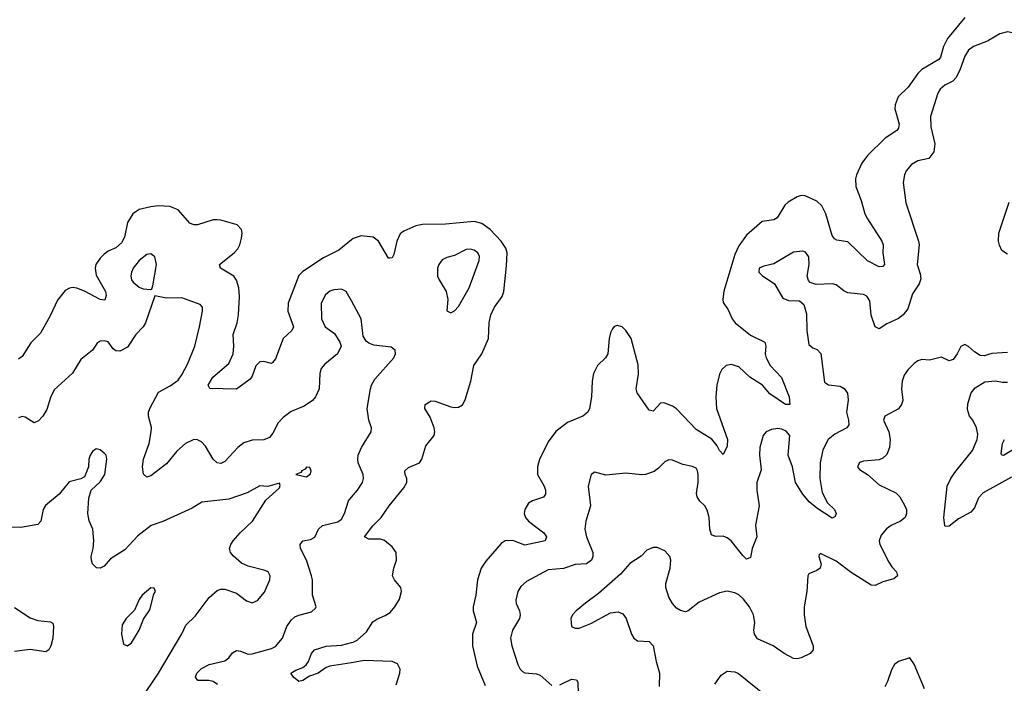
# Model space of a CAD drawing. Header units: inches. Extents: x 1771504 to 1971212, y 471788 to 643615.
# Tile 374 of 587: x 1858296 to 1863353, y 586698 to 590107. Entities that reach past the tile are written whole.
import ezdxf

# ---------------------------------------------------------------- set-up
doc = ezdxf.new("R2010")
doc.units = ezdxf.units.IN
doc.header["$MEASUREMENT"] = 0
for name, color, linetype in [('B8558', 7, 'Continuous'), ('B8568', 7, 'Continuous'), ('B8569', 7, 'Continuous')]:
    doc.layers.add(name, color=color, linetype=linetype)

msp = doc.modelspace()

# ---------------------------------------------------------------- linework, layer by layer
at = {"layer": 'B8558', "color": 5}
for points, elevation in [([(1860000, 588975.5), (1859936.4, 588923.6), (1859856.6, 588883.4), (1859750, 588813.7), (1859730, 588792.8), (1859674.5, 588650), (1859673.8, 588610), (1859702, 588530), (1859694.9, 588510), (1859649, 588470), (1859610, 588365.6), (1859594.2, 588345.8), (1859590, 588341.3), (1859550, 588351.1), (1859530, 588349.7), (1859510, 588329.6), (1859490, 588276.2), (1859479.5, 588260.5), (1859410, 588209.6), (1859272.3, 588212.3), (1859263.6, 588230), (1859287.6, 588270), (1859370, 588341.3), (1859392.2, 588390), (1859396.5, 588430), (1859392.4, 588490), (1859413.5, 588550), (1859419.6, 588590), (1859425.1, 588685.1), (1859422, 588730), (1859410, 588769.6), (1859396, 588790), (1859328, 588830), (1859323, 588850), (1859398, 588910), (1859416.1, 588930), (1859427.8, 588950), (1859435.5, 588984.5), (1859439.3, 589010), (1859436.4, 589030), (1859412.6, 589052.6), (1859330, 589077.7), (1859310, 589079.7), (1859290, 589078.3), (1859210, 589053.3), (1859190, 589053.5), (1859170, 589061.3), (1859109.7, 589130), (1859067.2, 589147.2), (1859010, 589150.5), (1858970, 589145.7), (1858910, 589131.4), (1858876.9, 589110), (1858850, 589065.1), (1858835, 588990), (1858820, 588960), (1858790, 588935.4), (1858750, 588917.3), (1858730, 588902.5), (1858710, 588882.1), (1858688.3, 588850), (1858683.4, 588830), (1858690, 588794.3), (1858736.5, 588710), (1858740.4, 588690), (1858733, 588667), (1858710, 588669.9), (1858630, 588712.4), (1858590, 588727.2), (1858570, 588730.9), (1858551.5, 588728.5), (1858530, 588715.8), (1858490, 588666), (1858453.8, 588586.2), (1858403.9, 588496.1), (1858353.3, 588446.7), (1858310, 588376.3), (1858290, 588363.5)], 320), ([(1860000, 588662.5), (1859974, 588710), (1859950, 588722), (1859910, 588718.7), (1859890, 588712), (1859866.4, 588693.6), (1859844.7, 588650), (1859846.5, 588570), (1859866, 588530), (1859914.1, 588494.1), (1859940.4, 588450), (1859946.7, 588430), (1859928.4, 588390), (1859862.8, 588337.2), (1859845.2, 588314.8), (1859837.3, 588290), (1859833.7, 588210), (1859815.3, 588170), (1859799.5, 588150), (1859758, 588122), (1859690, 588093.5), (1859650, 588064), (1859624.1, 588035.9), (1859597.3, 587982.7), (1859578.7, 587961.3), (1859550.7, 587949.3), (1859490, 587946.1), (1859447.1, 587933), (1859416.1, 587910), (1859350, 587837.4), (1859330, 587826.9), (1859310, 587829.7), (1859290, 587849.6), (1859250, 587916.2), (1859230, 587938.7), (1859210, 587948.2), (1859190, 587949.7), (1859148.8, 587930), (1859103.1, 587890), (1859050, 587825.1), (1858970, 587763.6), (1858950, 587757), (1858931.6, 587771.6), (1858926.8, 587810), (1858932.4, 587850), (1858961, 587930), (1858971.8, 587990), (1858972.7, 588012.7), (1858957.2, 588070), (1858957.7, 588090), (1858964.4, 588110), (1859010, 588193), (1859070, 588225.7), (1859110, 588254.9), (1859130, 588282.4), (1859159.7, 588340.3), (1859196.4, 588430), (1859220.3, 588530), (1859235.6, 588610), (1859234.7, 588630), (1859224, 588644), (1859130, 588678.5), (1859050, 588675.6), (1858990, 588688), (1858943.2, 588550), (1858930.7, 588529.3), (1858893.8, 588490), (1858850, 588425.1), (1858810, 588404.5), (1858790, 588406), (1858776.2, 588416.2), (1858750, 588452.7), (1858730, 588458), (1858710, 588455.1), (1858694.4, 588445.6), (1858670.3, 588409.7), (1858610, 588360.5), (1858568.5, 588291.5), (1858474.2, 588205.8), (1858454, 588166), (1858436.3, 588103.7), (1858416, 588070), (1858393.5, 588046.5), (1858370, 588036.3), (1858324.5, 588064.5), (1858310, 588068.5), (1858290, 588062.4)], 340), ([(1858914.5, 586610), (1859010, 586750.3), (1859128.6, 586951.4), (1859150, 586996.5), (1859197.1, 587042.9), (1859270, 587139.1), (1859310, 587174), (1859330, 587182), (1859350, 587180.7), (1859410, 587160.5), (1859461.2, 587121.2), (1859490, 587111.7), (1859517.5, 587122.5), (1859554.1, 587165.9), (1859581.1, 587230), (1859583, 587250), (1859571.8, 587270), (1859550, 587279.7), (1859470, 587298.7), (1859435.6, 587315.6), (1859392.6, 587352.6), (1859379.5, 587370), (1859374.5, 587390), (1859380.7, 587410), (1859393.6, 587430), (1859428.9, 587471.1), (1859492.8, 587530), (1859561.2, 587638.8), (1859630, 587702), (1859634.6, 587714.6), (1859630, 587726), (1859571.3, 587708.7), (1859530, 587712), (1859464.4, 587675.6), (1859370, 587643.5), (1859231.9, 587628.1), (1859182.6, 587597.4), (1859031.4, 587528.6), (1858971.5, 587508.5), (1858904, 587456), (1858836, 587384), (1858763.6, 587336.5), (1858730, 587298.7), (1858710, 587289.6), (1858691.4, 587291.4), (1858671, 587311), (1858665.1, 587330), (1858664.1, 587350), (1858673.8, 587390), (1858677.3, 587430), (1858671.7, 587490), (1858653.2, 587533.2), (1858645.6, 587570), (1858651.2, 587648.8), (1858664, 587690), (1858710, 587733), (1858734.5, 587770), (1858744.5, 587850), (1858740.9, 587870), (1858730, 587880.9), (1858710, 587897.2), (1858690, 587902), (1858670, 587888.7), (1858658.8, 587870), (1858650.8, 587849.2), (1858650.6, 587810), (1858630, 587758), (1858611.3, 587748.7), (1858550, 587732.7), (1858499.1, 587670), (1858429, 587611), (1858417.6, 587590), (1858404.9, 587530), (1858390, 587513.6), (1858301.6, 587498.4), (1858219.9, 587500.1)], 360), ([(1859312.2, 586692.2), (1859290, 586707.1), (1859267.9, 586712.1), (1859212, 586712), (1859199.5, 586730), (1859206.6, 586750), (1859230, 586772.9), (1859270, 586794.9), (1859350, 586813.8), (1859370, 586829.1), (1859390, 586854.6), (1859410, 586865.5), (1859430, 586862.8), (1859470, 586847.9), (1859490, 586849.1), (1859590, 586875.8), (1859610, 586886.5), (1859646.6, 586930), (1859668.2, 586990), (1859690, 587022.4), (1859710, 587039.1), (1859730, 587048), (1859795.1, 587064.9), (1859816, 587084), (1859819, 587090), (1859800.7, 587150), (1859799.7, 587230), (1859795.4, 587250), (1859769, 587330), (1859738.7, 587390), (1859736.3, 587410), (1859751.1, 587428.9), (1859790, 587437.3), (1859812.2, 587447.8), (1859831.1, 587490), (1859851.4, 587508.6), (1859930, 587527.5), (1859950, 587541.7), (1859964.8, 587570), (1859984.5, 587635.5), (1860000, 587653.7)], 340), ([(1858270, 587087.1), (1858350, 587033.4), (1858390, 587019.6), (1858454.1, 587014.1), (1858466.2, 587006.2), (1858470.3, 586990.3), (1858467, 586930), (1858456.5, 586890), (1858445.5, 586870), (1858430, 586859.7), (1858350, 586871.6), (1858270, 586861.8)], 360), ([(1860000, 586803.4), (1859890, 586785.4), (1859870, 586778.2), (1859830, 586749.1), (1859785.5, 586734.5), (1859750, 586712.3), (1859730, 586707.7), (1859703.5, 586730), (1859689.6, 586750), (1859714.5, 586765.5), (1859750, 586778.5), (1859767.2, 586792.8), (1859779.8, 586810), (1859795, 586850), (1859810, 586870.2), (1859870, 586888.3), (1859950, 586894.3), (1860000, 586906.8)], 320)]:
    msp.add_lwpolyline(points, dxfattribs=dict(at, elevation=elevation))
for points, elevation in [([(1858970, 588904.2), (1858950, 588900.4), (1858910, 588869.7), (1858879.1, 588830), (1858870.3, 588810), (1858867.8, 588790), (1858870.3, 588770.3), (1858878.6, 588758.5), (1858910, 588732.7), (1858930, 588723.8), (1858970, 588721), (1858975.5, 588724.5), (1858979.6, 588740.4), (1858999.2, 588850), (1858990, 588889.3)], 340), ([(1859770, 587808), (1859762, 587798), (1859744.7, 587790), (1859739.8, 587780.2), (1859714, 587770), (1859770, 587758), (1859790, 587774), (1859792.7, 587790), (1859787.3, 587807.3)], 360), ([(1858970, 587188), (1858925.5, 587150), (1858910, 587129), (1858885.8, 587074.2), (1858843, 587030), (1858822.3, 586997.7), (1858818.7, 586950), (1858830, 586898), (1858850, 586890.8), (1858870, 586904.9), (1858909.6, 586970), (1858932.9, 587027.1), (1858964.1, 587075.9), (1858984.7, 587155.3), (1858994, 587170), (1858987.3, 587187.3)], 380)]:
    msp.add_lwpolyline(points, close=True, dxfattribs=dict(at, elevation=elevation))
at = {"layer": 'B8568', "color": 5}
for points, elevation in [([(1863056.9, 590000), (1863041.5, 589970), (1863025.7, 589914.3), (1863017.4, 589902.6), (1862930, 589851.2), (1862909.7, 589830), (1862859.8, 589760.2), (1862808.1, 589710), (1862792.7, 589670), (1862791.6, 589650), (1862813.6, 589570), (1862810.7, 589549.3), (1862801.8, 589538.2), (1862740.8, 589499.2), (1862650, 589409.6), (1862620.9, 589370), (1862594, 589310), (1862589.2, 589290), (1862590.2, 589249.8), (1862618.8, 589178.8), (1862637.3, 589110), (1862650, 589083.2), (1862724.3, 588970), (1862731, 588950), (1862729.4, 588909.4), (1862738.7, 588850), (1862730, 588839.6), (1862710, 588837.6), (1862650, 588869), (1862550, 588966.4), (1862493.7, 588973.7), (1862481.5, 588981.5), (1862470, 588998.7), (1862436.3, 589110), (1862416.8, 589150), (1862390, 589174.5), (1862330, 589201.7), (1862310, 589203.5), (1862290, 589196.9), (1862243, 589170), (1862225.4, 589154.6), (1862186, 589090), (1862170, 589079.3), (1862110, 589069.8), (1862030, 588999.9), (1861990, 588945.5), (1861970, 588901.3), (1861912.7, 588712.7), (1861907.6, 588670), (1861910, 588654.8), (1861936, 588616), (1861954.9, 588570), (1861970.3, 588550), (1862050, 588486.2), (1862123.1, 588450), (1862128.2, 588430), (1862125.9, 588390), (1862130.3, 588369.7), (1862150.2, 588330), (1862209.4, 588269.4), (1862248.9, 588170), (1862251.7, 588130), (1862230, 588129.8), (1862150, 588185.6), (1862110.7, 588230), (1862046.9, 588270), (1861990, 588324.5), (1861950, 588336), (1861924.9, 588330), (1861903.2, 588310), (1861890, 588286.6), (1861876.9, 588230), (1861871.1, 588168.9), (1861874.6, 588110), (1861931.9, 587950), (1861930, 587916), (1861910, 587874), (1861890, 587893.3), (1861878.6, 587918.6), (1861851.5, 587951.5), (1861770, 588002.1), (1861670, 588107.4), (1861650, 588121), (1861610, 588137.6), (1861590, 588138), (1861550, 588095.1), (1861530, 588100.9), (1861467.2, 588190), (1861462.6, 588210), (1861474.8, 588285.2), (1861473.7, 588333.7), (1861436.8, 588470), (1861410, 588511.1), (1861390, 588529.7), (1861364.6, 588535.4), (1861350, 588531.6), (1861341.1, 588518.9), (1861330, 588498), (1861323.2, 588470), (1861316.9, 588390), (1861305.7, 588370), (1861264.4, 588330), (1861243.5, 588290), (1861236.5, 588250), (1861233.8, 588170), (1861223, 588110), (1861214, 588090), (1861189, 588071), (1861110, 588038), (1861050, 587990.8), (1861010, 587938.5), (1860966.7, 587846.7), (1860956.3, 587810), (1860956.6, 587770), (1860990.2, 587710), (1860997.7, 587690), (1860997.2, 587670), (1860986.4, 587653.6), (1860930, 587636), (1860910, 587622.4), (1860890.3, 587590), (1860888, 587570), (1860894.7, 587550), (1860910.2, 587530), (1860988, 587470), (1861002, 587450), (1860995.3, 587430), (1860890, 587407.8), (1860828.5, 587431.5), (1860790.2, 587429.8), (1860770, 587415.6), (1860690, 587326), (1860666.4, 587290), (1860647.8, 587230), (1860638.9, 587150), (1860626, 587090), (1860626.3, 587070), (1860642.1, 587010), (1860622.5, 586950), (1860621.5, 586890), (1860645.2, 586785.2), (1860687, 586687)], 320), ([(1863271.8, 590000), (1863270, 589998.9), (1863195.8, 589970), (1863170, 589950.9), (1863150, 589920.5), (1863126.8, 589853.2), (1863106, 589810), (1863089.5, 589790.5), (1863048.8, 589770), (1863024.2, 589750), (1863012, 589730), (1862973.5, 589610), (1862976.8, 589556.8), (1862995.9, 589470), (1862991.1, 589428.9), (1862965.4, 589394.6), (1862910, 589381.2), (1862876.2, 589363.8), (1862850, 589331.3), (1862841.6, 589310), (1862833.8, 589270), (1862847, 589167), (1862913.4, 588970), (1862916.5, 588950), (1862906.3, 588850), (1862921.8, 588801.8), (1862924.1, 588775.9), (1862916.1, 588750), (1862881.3, 588698.7), (1862858.2, 588621.8), (1862833.4, 588590), (1862810, 588572), (1862750, 588545.1), (1862710, 588519.3), (1862690, 588529), (1862670, 588588.7), (1862662.7, 588662.7), (1862647.2, 588687.2), (1862630, 588695.4), (1862550, 588704.2), (1862530, 588713.6), (1862490, 588744.7), (1862470.9, 588750.9), (1862387, 588747), (1862356.6, 588756.6), (1862347.6, 588767.6), (1862341.6, 588790), (1862352, 588850), (1862350, 588888.7), (1862332.3, 588912.3), (1862318.6, 588918.6), (1862270, 588913.5), (1862170, 588853.3), (1862118.6, 588841.5), (1862094, 588830), (1862093, 588810), (1862110, 588793), (1862173, 588750), (1862216.7, 588676.7), (1862244.7, 588664.7), (1862302, 588662), (1862324.1, 588644.1), (1862336.7, 588596.7), (1862339.6, 588510), (1862350, 588438), (1862370, 588420.5), (1862392.4, 588412.4), (1862411.4, 588391.4), (1862430, 588244.7), (1862450, 588230.7), (1862510, 588224.4), (1862531.7, 588211.7), (1862548.8, 588188.8), (1862551.7, 588151.7), (1862542.8, 588090), (1862553.8, 588050), (1862554.5, 588025.5), (1862545.3, 588010), (1862482.3, 587977.7), (1862449.2, 587950), (1862422.2, 587897.8), (1862407.4, 587830), (1862406.1, 587750), (1862417.6, 587677.6), (1862445, 587625), (1862480.9, 587590), (1862490.3, 587570), (1862484.9, 587555.1), (1862470, 587546.3), (1862390, 587598), (1862352, 587630), (1862318.7, 587670), (1862281.8, 587730), (1862266, 587810), (1862243.8, 587870), (1862251.9, 587970), (1862233.2, 587993.2), (1862210, 588002.9), (1862190, 588006), (1862157.6, 588002.4), (1862130.2, 587989.8), (1862114.9, 587970), (1862098, 587910), (1862096.5, 587870), (1862104.9, 587795.1), (1862082, 587730), (1862082.4, 587690), (1862093.8, 587610), (1862075, 587510), (1862082, 587450), (1862059.1, 587390), (1862050, 587344), (1862030, 587336.2), (1862010, 587354.7), (1861950, 587429.7), (1861930, 587445.1), (1861910, 587454.3), (1861870, 587451.5), (1861850, 587460.9), (1861841.4, 587490), (1861837.4, 587550), (1861828, 587588), (1861815.4, 587610), (1861790, 587633.3), (1861775.2, 587655.2), (1861772.2, 587672.2), (1861780.4, 587730), (1861780.4, 587770), (1861778, 587790), (1861770, 587803.7), (1861752.1, 587812.1), (1861702.4, 587822.4), (1861650, 587844.2), (1861630, 587846.3), (1861610, 587836.3), (1861577.7, 587802.3), (1861554.5, 587785.5), (1861510, 587771.1), (1861490, 587768.5), (1861410, 587776.5), (1861307.7, 587767.7), (1861250, 587782), (1861232, 587770), (1861216.3, 587710), (1861227.4, 587610), (1861203.6, 587530), (1861198.4, 587490), (1861207.6, 587450), (1861240.2, 587370), (1861240.7, 587350), (1861233.4, 587330), (1861207.8, 587312.2), (1861150, 587308.9), (1861090, 587286.8), (1861010, 587281.1), (1860899.8, 587220.2), (1860870, 587195.1), (1860854.2, 587170), (1860844.7, 587124.7), (1860846.9, 587106.9), (1860862.8, 587070), (1860866.5, 587050), (1860864, 587030), (1860827.9, 586970), (1860818, 586930), (1860824.7, 586890), (1860854.4, 586794.4), (1860866.3, 586770), (1860878.6, 586758.6), (1860891.2, 586751.2), (1860950, 586747.1), (1860970, 586739.6), (1861030, 586687.2)], 340), ([(1863370, 588902.3), (1863340.6, 588920.6), (1863328, 588948), (1863324, 588970), (1863325.6, 589010), (1863378.2, 589170)], 340), ([(1860000, 586906.8), (1860010, 586909.4), (1860030, 586919.2), (1860077.9, 586962.1), (1860110, 587012.9), (1860130, 587027.9), (1860174.2, 587045.8), (1860198.8, 587061.2), (1860223.2, 587090), (1860246.9, 587130), (1860256.8, 587170), (1860254, 587190), (1860221.5, 587230), (1860211.7, 587250), (1860218.2, 587290), (1860232.2, 587330), (1860229.8, 587370), (1860210, 587398), (1860170, 587430.9), (1860150, 587437.8), (1860090, 587438.5), (1860067.8, 587450), (1860110, 587506.2), (1860152.4, 587550), (1860193.3, 587610), (1860270, 587701.7), (1860284.8, 587730), (1860285, 587750), (1860276.1, 587770), (1860274, 587790), (1860293, 587807), (1860349.8, 587830.2), (1860361.5, 587850), (1860383, 587917), (1860424.7, 587970), (1860428.4, 587990), (1860424.5, 588010), (1860404.3, 588064.3), (1860378, 588110), (1860378.4, 588130), (1860410, 588148.7), (1860430, 588147.4), (1860510, 588118.9), (1860530, 588114.6), (1860550, 588116.5), (1860570, 588128.5), (1860585.2, 588154.8), (1860613.3, 588250), (1860629.7, 588330.3), (1860670, 588390.8), (1860704.4, 588470), (1860708.2, 588550), (1860716.5, 588590), (1860735.3, 588630), (1860774.8, 588685.2), (1860782.2, 588710), (1860797.5, 588842.6), (1860799.6, 588910), (1860792.8, 588932.8), (1860770, 588969.8), (1860712.1, 589030), (1860670, 589060.4), (1860630, 589069.9), (1860482.9, 589057.2), (1860365.1, 589054.9), (1860331.1, 589048.9), (1860270, 589020.9), (1860250, 589006.3), (1860233.8, 588970), (1860218.6, 588901.5), (1860210, 588884), (1860197.3, 588882.7), (1860190, 588882.7), (1860139.8, 588970), (1860112.4, 588990), (1860050, 588997.3), (1860010, 588983.7), (1860000, 588975.5)], 320), ([(1860000, 587653.7), (1860030.9, 587690), (1860056.8, 587730), (1860062.2, 587750), (1860061, 587770), (1860035.6, 587830), (1860033.1, 587850), (1860035.3, 587870), (1860051.4, 587908.6), (1860102, 587990), (1860103, 588010), (1860089.8, 588050), (1860081.8, 588110), (1860098.7, 588210), (1860103.9, 588230), (1860120.4, 588259.6), (1860218, 588370), (1860226.6, 588390), (1860225.2, 588410), (1860204.8, 588424.8), (1860115.5, 588435.5), (1860090, 588444.7), (1860075.6, 588455.6), (1860060.4, 588480.4), (1860050.7, 588570), (1860000, 588662.5)], 340), ([(1863370, 588397.4), (1863288.7, 588391.3), (1863250, 588380.9), (1863230, 588382.7), (1863200.1, 588400.1), (1863170, 588428.7), (1863150, 588438), (1863130, 588428), (1863111, 588390), (1863090, 588362), (1863070, 588355.3), (1863030, 588372.7), (1862970, 588357.6), (1862930, 588360.5), (1862910, 588354), (1862890, 588340.5), (1862859.5, 588310), (1862839.5, 588280.5), (1862829.1, 588250), (1862825.8, 588210), (1862831.5, 588150), (1862825.7, 588130), (1862810, 588107.6), (1862739.1, 588070), (1862733, 588050), (1862759.5, 587990), (1862767.9, 587950), (1862764, 587910), (1862750, 587872.7), (1862730, 587853.6), (1862710, 587845.1), (1862630, 587839.3), (1862610, 587832.7), (1862598.8, 587810), (1862610, 587796), (1862650, 587770.8), (1862710, 587718), (1862797.1, 587677.1), (1862816.5, 587656.5), (1862843.1, 587610), (1862850.4, 587590), (1862850.4, 587570), (1862843.7, 587550), (1862820.4, 587530), (1862771.5, 587508.5), (1862748.7, 587491.3), (1862721.5, 587458.5), (1862711.4, 587430), (1862714.7, 587410), (1862760.4, 587320.4), (1862776, 587296), (1862800.4, 587270), (1862805.5, 587250), (1862786.1, 587233.9), (1862730, 587218.7), (1862690, 587199.7), (1862670, 587202.6), (1862566.7, 587266.7), (1862490, 587325.3), (1862410, 587364), (1862402, 587358), (1862400.7, 587350), (1862413, 587310), (1862407.3, 587290), (1862390, 587277), (1862350, 587260.9), (1862343.7, 587250), (1862339.7, 587170), (1862325.4, 587090), (1862325.4, 587050), (1862333.8, 586990), (1862372, 586890), (1862372.4, 586870), (1862356.3, 586850), (1862310, 586827.8), (1862290, 586823), (1862270, 586825.7), (1862222, 586850), (1862166.6, 586890), (1862085.5, 586925.5), (1862069.7, 586950), (1862067.4, 586970), (1862071.9, 587010), (1862065.6, 587050), (1862044.4, 587090), (1862013.5, 587130), (1861990, 587151.9), (1861970, 587162.4), (1861930, 587170.9), (1861890, 587162.7), (1861785.9, 587114.1), (1861730, 587069.3), (1861715.2, 587064.8), (1861690, 587071.8), (1861670, 587084.5), (1861650, 587107.3), (1861630, 587140.7), (1861615.1, 587190), (1861615.8, 587210), (1861636.8, 587290), (1861640.5, 587330), (1861636.2, 587350), (1861610, 587378), (1861570, 587395.1), (1861550, 587396), (1861517.5, 587382.5), (1861488.3, 587351.7), (1861430, 587314), (1861382, 587258), (1861339.8, 587220.2), (1861270, 587159.1), (1861201.6, 587110), (1861154.9, 587070), (1861136.4, 587050), (1861126.7, 587030), (1861130.8, 586990), (1861150, 586980.4), (1861170, 586980.3), (1861230, 587004.2), (1861330, 587059.6), (1861370, 587064.9), (1861394.8, 587054.8), (1861411.3, 587031.3), (1861439, 586950), (1861450.2, 586930.2), (1861470, 586915.3), (1861530, 586912.2), (1861550, 586890.6), (1861565.2, 586810), (1861582.8, 586750), (1861581.2, 586681.2)], 360), ([(1863390, 587756.2), (1863244.2, 587675.8), (1863220.3, 587650), (1863200.2, 587599.8), (1863182.2, 587577.8), (1863118.1, 587541.9), (1863070, 587505.1), (1863050, 587502.7), (1863047.3, 587507.3), (1863042, 587550), (1863060.6, 587710), (1863079.4, 587750), (1863099.9, 587780.1), (1863190, 587893.4), (1863214.6, 587950), (1863217, 587977), (1863211.1, 588010), (1863191.3, 588050), (1863175.1, 588070), (1863164.2, 588104.2), (1863165.8, 588134.2), (1863182.7, 588190), (1863204.6, 588215.4), (1863253.3, 588246.7), (1863307.5, 588252.5), (1863344.4, 588244.4), (1863370, 588244.2)], 360), ([(1863410, 587904.4), (1863350, 587867.3), (1863340.9, 587870), (1863337.6, 587877.6), (1863343.4, 587930), (1863353.8, 587950)], 340), ([(1860229.8, 586690), (1860248.7, 586750), (1860250.9, 586770), (1860237.1, 586797.1), (1860209.2, 586809.2), (1860065.8, 586814.2), (1860000, 586803.4)], 320), ([(1862943.6, 586670), (1862890, 586795.3), (1862868.7, 586828.7), (1862810.5, 586809.5), (1862790, 586794), (1862773.2, 586766.8), (1862753.7, 586706.3), (1862739.8, 586680.2)], 380), ([(1861070, 586690.2), (1861130, 586718.6), (1861155.8, 586715.8), (1861163.1, 586703.1), (1861165.4, 586645.4)], 340), ([(1861867.1, 586692.9), (1861899.8, 586740.2), (1861930, 586760.4), (1861970, 586757), (1861987.8, 586747.8), (1862130, 586632.7)], 360)]:
    msp.add_lwpolyline(points, dxfattribs=dict(at, elevation=elevation))
at = {"layer": 'B8568', "color": 5, "elevation": 340}
msp.add_lwpolyline([(1860610, 588927.8), (1860590, 588926), (1860530, 588895.8), (1860490, 588885.8), (1860466.3, 588873.7), (1860449.3, 588850), (1860442.7, 588830), (1860442.8, 588790), (1860450.3, 588770), (1860487.4, 588710), (1860495.3, 588670), (1860490.9, 588610.9), (1860510, 588600.7), (1860530, 588610.6), (1860550, 588633), (1860604.5, 588730), (1860655.9, 588870), (1860657.8, 588890), (1860650, 588909.5), (1860630, 588923.1)], close=True, dxfattribs=at)
at = {"layer": 'B8569', "color": 5}
for points, elevation in [([(1863150, 590118.5), (1863062, 590010), (1863056.9, 590000)], 320), ([(1863450.1, 590000), (1863446.3, 590006.3), (1863430, 590023.6), (1863410, 590036.9), (1863370, 590045.4), (1863330, 590035.1), (1863271.8, 590000)], 340)]:
    msp.add_lwpolyline(points, dxfattribs=dict(at, elevation=elevation))

doc.saveas('drawing.dxf')
